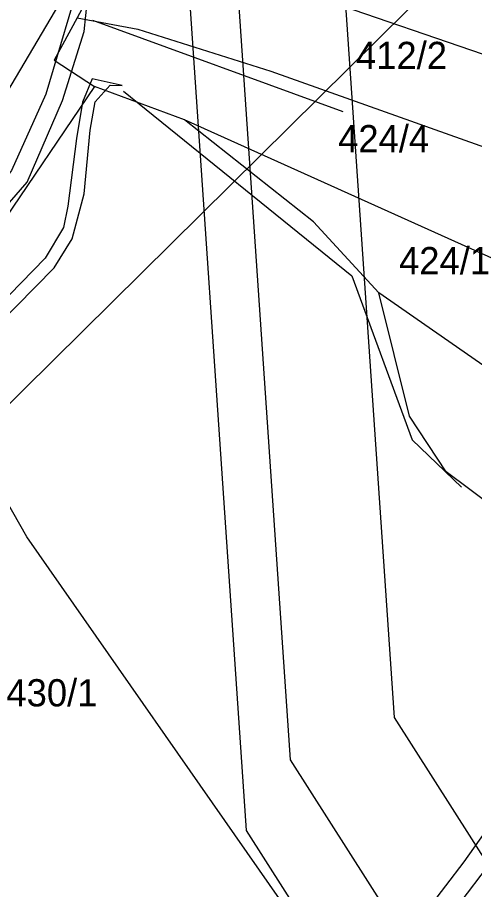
# Model space of a CAD drawing. Extents: x -564810 to -550519, y -1045831 to -1034011.
# Drawn here: x -553593.3 to -553507.7, y -1037142.6 to -1036979.4 of the extents above; entities that cross this region are included whole.
import ezdxf

# ---------------------------------------------------------------- set-up
doc = ezdxf.new("R2010")
doc.units = 0
for name, color, linetype in [('Interakční prvky', 7, 'Continuous'), ('KN stav', 7, 'Continuous'), ('Obvod KPU', 7, 'Continuous'), ('Parcelní čísla', 7, 'Continuous'), ('Plynovod', 7, 'Continuous'), ('Polní cesty stavající', 7, 'Continuous'), ('přeložka st silnice', 7, 'Continuous'), ('STG', 7, 'Continuous'), ('vodní toky', 7, 'Continuous'), ('Vrstva 33', 7, 'Continuous')]:
    doc.layers.add(name, color=color, linetype=linetype)

msp = doc.modelspace()

# ---------------------------------------------------------------- linework, layer by layer
at = {"layer": 'Interakční prvky'}
msp.add_line((-553579.24, -1036979.86), (-553532.38, -1036996.97), dxfattribs=at)
msp.add_lwpolyline([(-553573.42, -1036993.2), (-553530.67, -1037027.76), (-553519.38, -1037058.42), (-553510.15, -1037067.31)], dxfattribs=at)
at = {"layer": 'KN stav'}
for p, q in [((-553573.28, -1036963.15), (-553582.13, -1036979.42)), ((-553539.72, -1036974.68), (-553492.95, -1036990.76)), ((-553582.13, -1036979.42), (-553586.45, -1036987.36)), ((-553582.13, -1036979.42), (-553570.78, -1036981.58)), ((-553570.78, -1036981.58), (-553545.82, -1036989.41)), ((-553586.45, -1036987.36), (-553578.9, -1036992.29)), ((-553545.82, -1036989.41), (-553478.91, -1037013.2)), ((-553578.9, -1036992.29), (-553599.17, -1037022.21)), ((-553562.03, -1036998.54), (-553578.9, -1036992.29)), ((-553503.13, -1037025.05), (-553562.03, -1036998.54)), ((-553537.83, -1037017.63), (-553562.03, -1036998.54)), ((-553525.64, -1037030.91), (-553537.83, -1037017.63)), ((-553503.38, -1037046.38), (-553525.64, -1037030.91)), ((-553519.87, -1037053.98), (-553525.64, -1037030.91)), ((-553512.98, -1037064.42), (-553519.87, -1037053.98)), ((-553491.1, -1037080.88), (-553512.98, -1037064.42)), ((-553504.1, -1037136.8), (-553515.11, -1037151.2))]:
    msp.add_line(p, q, dxfattribs=at)
at = {"layer": 'Obvod KPU'}
for p, q in [((-553509.6, -1037137.44), (-553504.64, -1037130.38)), ((-553520.8, -1037152.01), (-553509.6, -1037137.44))]:
    msp.add_line(p, q, dxfattribs=at)
at = {"layer": 'Plynovod'}
for points in [[(-554428.56, -1035578.55), (-554428.56, -1035578.55), (-554428.56, -1035578.55), (-554027.79, -1036081.22), (-553723.76, -1036467.01), (-553550.38, -1036705.78), (-553550.38, -1036705.78), (-553522.74, -1037110.43), (-553438.57, -1037242.38), (-553213.69, -1037591.73), (-553193.58, -1037703.57), (-553145.84, -1037777.72), (-553110.67, -1037838.04), (-552972.47, -1038070.52), (-552972.47, -1038070.52), (-552302.85, -1038878.56)], [(-552322.24, -1038886.46), (-552991.86, -1038078.43), (-553130.06, -1037845.94), (-553165.24, -1037785.62), (-553212.98, -1037711.48), (-553233.08, -1037599.64), (-553457.96, -1037250.28), (-553542.14, -1037118.33), (-553569.78, -1036713.69), (-553743.15, -1036474.92), (-554047.18, -1036089.12), (-554447.95, -1035586.45)], [(-552330.5, -1038899.71), (-553000.12, -1038091.67), (-553138.32, -1037859.19), (-553173.5, -1037798.87), (-553221.24, -1037724.72), (-553241.34, -1037612.88), (-553466.22, -1037263.53), (-553550.4, -1037131.58), (-553578.03, -1036726.93), (-553751.41, -1036488.16), (-554055.44, -1036102.37), (-554456.21, -1035599.7)]]:
    msp.add_lwpolyline(points, dxfattribs=at)
at = {"layer": 'Polní cesty stavající'}
for p, q in [((-553579.33, -1036990.86), (-553581.12, -1036995.24)), ((-553573.72, -1036992.14), (-553579.33, -1036990.86)), ((-553578.76, -1036995.15), (-553575.96, -1036992.04)), ((-553575.96, -1036992.04), (-553573.72, -1036992.14)), ((-553581.12, -1036995.24), (-553582.25, -1037002.04)), ((-553579.67, -1037000.46), (-553578.76, -1036995.15)), ((-553580.8, -1037012.4), (-553579.67, -1037000.46)), ((-553582.25, -1037002.04), (-553583.85, -1037014.67)), ((-553583.08, -1037020.81), (-553580.8, -1037012.4)), ((-553583.85, -1037014.67), (-553584.69, -1037018.67)), ((-553584.69, -1037018.67), (-553588.11, -1037024.45)), ((-553586.47, -1037026.23), (-553583.08, -1037020.81)), ((-553588.11, -1037024.45), (-553621.56, -1037058.47)), ((-553619.72, -1037060.04), (-553586.47, -1037026.23))]:
    msp.add_line(p, q, dxfattribs=at)
at = {"layer": 'přeložka st silnice'}
msp.add_lwpolyline([(-552359.45, -1038509.27), (-552838.68, -1038201.82), (-552981.64, -1038092.23), (-553086.65, -1037975.23), (-553204.95, -1037781.11), (-553324.39, -1037500.52), (-553448.24, -1037281.74), (-553591.55, -1037076.57), (-553686.12, -1036910.24), (-553749.25, -1036695.02), (-553795.26, -1036480.46), (-553954.63, -1036164.34)], dxfattribs=at)
at = {"layer": 'STG'}
msp.add_lwpolyline([(-554250.08, -1036927.53), (-554191.29, -1036914.66), (-554156.39, -1036940.39), (-554103.11, -1036971.63), (-554071.88, -1037006.54), (-554022.28, -1037054.32), (-553974.51, -1037065.35), (-553934.1, -1037109.45), (-553926.75, -1037148.04), (-553913.89, -1037214.19), (-553921.24, -1037232.57), (-553910.21, -1037239.92), (-553893.68, -1037238.08), (-553855.1, -1037221.54), (-553728.34, -1037153.55), (-553625.46, -1037081.89), (-553487.02, -1036945.15)], dxfattribs=at)
at = {"layer": 'vodní toky'}
msp.add_lwpolyline([(-553580.93, -1036969.99), (-553588.01, -1036993.71), (-553594.42, -1037008.04), (-553603.5, -1037020.02), (-553602.76, -1037021.76), (-553601.48, -1037021.63), (-553591.53, -1037010.21), (-553584.88, -1036994.91), (-553580.79, -1036981.98), (-553580.2, -1036975.98)], dxfattribs=at)
at = {"layer": 'Vrstva 33'}
msp.add_lwpolyline([(-553417.49, -1036872.61), (-553431.26, -1036871.91), (-553457.39, -1036882.15), (-553495.18, -1036893.81), (-553526.96, -1036908.29), (-553543.91, -1036918.89), (-553574.27, -1036957.75), (-553596.87, -1036995.91), (-553609.94, -1037023.11), (-553623.89, -1037045.15), (-553645.78, -1037068.47), (-553666.97, -1037092.49), (-553680.74, -1037104.15), (-553789.5, -1037156.43), (-553808.39, -1037165.08), (-553823.58, -1037180.63), (-553848.29, -1037200.41), (-553857.48, -1037206.77), (-553927.04, -1037224.43)], dxfattribs=at)

# ---------------------------------------------------------------- texts
at = {"layer": 'Parcelní čísla'}
for s, p in [('412/2', (-553529.9, -1036989.04)), ('424/4', (-553533.24, -1037004.62)), ('424/1', (-553521.83, -1037027.45)), ('430/1', (-553595.4, -1037108.33))]:
    msp.add_text(s, height=5.1, dxfattribs=at).set_placement(p)

doc.saveas('drawing.dxf')
